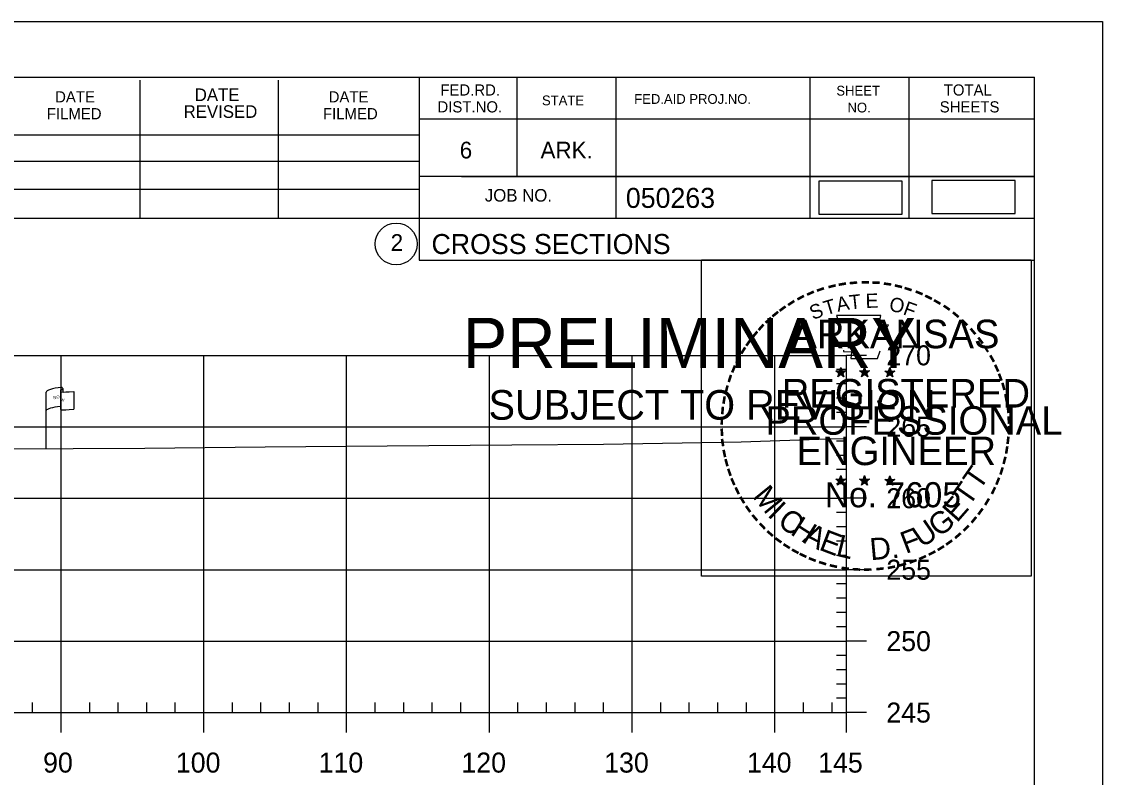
# Model space of a CAD drawing. Extents: x 1365647 to 1367999, y 387113 to 400173.
# Drawn here: x 1365981.3 to 1366057, y 395000 to 395052.9 of the extents above; entities that cross this region are included whole.
import ezdxf

# ---------------------------------------------------------------- set-up
doc = ezdxf.new("R2010")
doc.units = 0
for name, color, linetype in [('E_Existing ROW', 7, 'Continuous'), ('R_Axis', 7, 'Continuous'), ('R_Axis Annot', 7, 'Continuous'), ('R_Border', 7, 'Continuous'), ('R_Border PE', 7, 'Continuous'), ('R_Border Prem', 7, 'Continuous'), ('R_Detour', 7, 'Continuous'), ('R_Exist Surface', 7, 'Continuous'), ('R_Grid', 7, 'Continuous'), ('R_No Plot', 7, 'Continuous')]:
    doc.layers.add(name, color=color, linetype=linetype)

msp = doc.modelspace()

# ---------------------------------------------------------------- linework, layer by layer
at = {"layer": 'E_Existing ROW'}
for p, q in [((1365983.048, 395023.018), (1365983.048, 395026.969)), ((1365984.044, 395027.063), (1365984.044, 395027.05)), ((1365984.044, 395027.05), (1365984.044, 395025.823)), ((1365984.211, 395027.219), (1365984.211, 395026.979)), ((1365984.979, 395027.026), (1365984.979, 395025.786))]:
    msp.add_line(p, q, dxfattribs=at)
for centre, radius, start, end in [((1365984.122, 395027.064), 0.078, 88.6458, 274.28284), ((1365984.133, 395027.219), 0.0783, 263.07118, 93.95638), ((1365984.122, 395025.823), 0.0783, 180, 273.95638)]:
    msp.add_arc(centre, radius, start, end, dxfattribs=at)
for centre, major_axis, ratio, start_param, end_param in [((1365984.631, 395027.012), (-1.582, -0.043), 0.19887, 5.030368, 6.283185), ((1365985.338, 395027.128), (-1.227, -0.134), 0.052933, 0.159456, 1.268315), ((1365984.625, 395025.694), (-1.582, -0.043), 0.19887, 5.083035, 6.194897), ((1365985.338, 395025.888), (-1.227, -0.134), 0.052933, 0.159456, 1.268315)]:
    msp.add_ellipse(centre, major_axis=major_axis, ratio=ratio, start_param=start_param, end_param=end_param, dxfattribs=at)
at = {"layer": 'R_Axis'}
for p, q in [((1366039.095, 395004.547), (1366039.095, 395029.547)), ((1366040.495, 395029.547), (1366039.095, 395029.547)), ((1366039.095, 395028.547), (1366038.395, 395028.547)), ((1366039.095, 395027.547), (1366038.395, 395027.547)), ((1366039.095, 395026.547), (1366038.395, 395026.547)), ((1366039.095, 395025.547), (1366038.395, 395025.547)), ((1366040.495, 395024.547), (1366039.095, 395024.547)), ((1366039.095, 395023.547), (1366038.395, 395023.547)), ((1366039.095, 395022.547), (1366038.395, 395022.547)), ((1366039.095, 395021.547), (1366038.395, 395021.547)), ((1366039.095, 395020.547), (1366038.395, 395020.547)), ((1366040.495, 395019.547), (1366039.095, 395019.547)), ((1366039.095, 395018.547), (1366038.395, 395018.547)), ((1366039.095, 395017.547), (1366038.395, 395017.547)), ((1366039.095, 395016.547), (1366038.395, 395016.547)), ((1366039.095, 395015.547), (1366038.395, 395015.547)), ((1366040.495, 395014.547), (1366039.095, 395014.547)), ((1366039.095, 395013.547), (1366038.395, 395013.547)), ((1366039.095, 395012.547), (1366038.395, 395012.547)), ((1366039.095, 395011.547), (1366038.395, 395011.547)), ((1366039.095, 395010.547), (1366038.395, 395010.547)), ((1366040.495, 395009.547), (1366039.095, 395009.547)), ((1366039.095, 395008.547), (1366038.395, 395008.547)), ((1366039.095, 395007.547), (1366038.395, 395007.547)), ((1366039.095, 395006.547), (1366038.395, 395006.547)), ((1365982.095, 395004.547), (1365982.095, 395005.247)), ((1365986.095, 395004.547), (1365986.095, 395005.247)), ((1365988.095, 395004.547), (1365988.095, 395005.247)), ((1365990.095, 395004.547), (1365990.095, 395005.247)), ((1365992.095, 395004.547), (1365992.095, 395005.247)), ((1365996.095, 395004.547), (1365996.095, 395005.247)), ((1365998.095, 395004.547), (1365998.095, 395005.247)), ((1366000.095, 395004.547), (1366000.095, 395005.247)), ((1366002.095, 395004.547), (1366002.095, 395005.247)), ((1366006.095, 395004.547), (1366006.095, 395005.247)), ((1366008.095, 395004.547), (1366008.095, 395005.247)), ((1366010.095, 395004.547), (1366010.095, 395005.247)), ((1366012.095, 395004.547), (1366012.095, 395005.247)), ((1366016.095, 395004.547), (1366016.095, 395005.247)), ((1366018.095, 395004.547), (1366018.095, 395005.247)), ((1366020.095, 395004.547), (1366020.095, 395005.247)), ((1366022.095, 395004.547), (1366022.095, 395005.247)), ((1366026.095, 395004.547), (1366026.095, 395005.247)), ((1366028.095, 395004.547), (1366028.095, 395005.247)), ((1366030.095, 395004.547), (1366030.095, 395005.247)), ((1366032.095, 395004.547), (1366032.095, 395005.247)), ((1366036.095, 395004.547), (1366036.095, 395005.247)), ((1366038.095, 395004.547), (1366038.095, 395005.247)), ((1366039.095, 395005.547), (1366038.395, 395005.547)), ((1365749.095, 395004.547), (1366039.095, 395004.547)), ((1365984.095, 395003.147), (1365984.095, 395004.547)), ((1365994.095, 395003.147), (1365994.095, 395004.547)), ((1366004.095, 395003.147), (1366004.095, 395004.547)), ((1366014.095, 395003.147), (1366014.095, 395004.547)), ((1366024.095, 395003.147), (1366024.095, 395004.547)), ((1366034.095, 395003.147), (1366034.095, 395004.547)), ((1366039.095, 395003.147), (1366039.095, 395004.547)), ((1366040.495, 395004.547), (1366039.095, 395004.547))]:
    msp.add_line(p, q, dxfattribs=at)
at = {"layer": 'R_Border'}
for p, q in [((1365736.095, 395049.007), (1366052.275, 395049.007)), ((1365989.635, 395039.127), (1365989.635, 395048.807)), ((1365999.315, 395039.127), (1365999.315, 395048.807)), ((1366009.175, 395049.007), (1366009.175, 395036.207)), ((1366016.015, 395049.007), (1366016.015, 395042.067)), ((1366022.955, 395049.007), (1366022.955, 395039.127)), ((1366036.535, 395049.007), (1366036.535, 395039.127)), ((1366043.475, 395049.007), (1366043.475, 395039.127)), ((1366052.275, 394843.547), (1366052.275, 395049.007)), ((1366052.275, 395046.067), (1366009.175, 395046.067)), ((1366052.275, 395046.087), (1366052.275, 395046.087)), ((1365970.015, 395044.987), (1366009.175, 395044.987)), ((1365970.015, 395043.127), (1366009.175, 395043.127)), ((1366052.275, 395042.067), (1366009.175, 395042.067)), ((1366012.135, 395042.067), (1366052.275, 395042.067)), ((1365970.015, 395041.187), (1366009.175, 395041.187)), ((1366052.275, 395039.127), (1365970.015, 395039.127)), ((1366009.175, 395036.207), (1366052.275, 395036.207))]:
    msp.add_line(p, q, dxfattribs=at)
msp.add_circle((1366007.562, 395037.342), 1.467, dxfattribs=at)
at = {"layer": 'R_Border PE'}
for p, q in [((1366038.356, 395028.453), (1366038.705, 395028.342)), ((1366038.356, 395028.453), (1366038.609, 395028.408)), ((1366038.356, 395028.453), (1366038.593, 395028.331)), ((1366038.489, 395028.045), (1366038.705, 395028.342)), ((1366038.489, 395028.045), (1366038.615, 395028.289)), ((1366038.705, 395028.707), (1366038.664, 395028.455)), ((1366038.705, 395028.342), (1366038.705, 395028.707)), ((1366038.705, 395028.707), (1366038.754, 395028.457)), ((1366039.052, 395028.453), (1366038.705, 395028.342)), ((1366038.918, 395028.045), (1366038.705, 395028.342)), ((1366039.052, 395028.453), (1366038.766, 395028.404)), ((1366038.918, 395028.045), (1366038.781, 395028.336)), ((1366039.052, 395028.453), (1366038.848, 395028.351)), ((1366040.026, 395028.453), (1366040.375, 395028.342)), ((1366040.026, 395028.453), (1366040.279, 395028.408)), ((1366040.026, 395028.453), (1366040.263, 395028.331)), ((1366040.159, 395028.045), (1366040.375, 395028.342)), ((1366040.159, 395028.045), (1366040.285, 395028.289)), ((1366040.375, 395028.707), (1366040.334, 395028.455)), ((1366040.375, 395028.342), (1366040.375, 395028.707)), ((1366040.375, 395028.707), (1366040.424, 395028.457)), ((1366040.722, 395028.453), (1366040.375, 395028.342)), ((1366040.588, 395028.045), (1366040.375, 395028.342)), ((1366040.722, 395028.453), (1366040.436, 395028.404)), ((1366040.588, 395028.045), (1366040.451, 395028.336)), ((1366040.722, 395028.453), (1366040.518, 395028.351)), ((1366041.79, 395028.441), (1366042.139, 395028.33)), ((1366041.79, 395028.441), (1366042.043, 395028.396)), ((1366041.79, 395028.441), (1366042.027, 395028.319)), ((1366041.923, 395028.033), (1366042.139, 395028.33)), ((1366041.923, 395028.033), (1366042.049, 395028.277)), ((1366042.139, 395028.695), (1366042.098, 395028.443)), ((1366042.139, 395028.33), (1366042.139, 395028.695)), ((1366042.139, 395028.695), (1366042.188, 395028.445)), ((1366042.486, 395028.441), (1366042.139, 395028.33)), ((1366042.352, 395028.033), (1366042.139, 395028.33)), ((1366042.486, 395028.441), (1366042.2, 395028.392)), ((1366042.352, 395028.033), (1366042.215, 395028.324)), ((1366042.486, 395028.441), (1366042.282, 395028.339)), ((1366038.489, 395028.045), (1366038.703, 395028.262)), ((1366038.918, 395028.045), (1366038.703, 395028.259)), ((1366040.159, 395028.045), (1366040.373, 395028.262)), ((1366040.588, 395028.045), (1366040.373, 395028.259)), ((1366041.923, 395028.033), (1366042.137, 395028.25)), ((1366042.352, 395028.033), (1366042.137, 395028.247)), ((1366038.352, 395020.88), (1366038.701, 395020.769)), ((1366038.352, 395020.88), (1366038.605, 395020.835)), ((1366038.352, 395020.88), (1366038.589, 395020.758)), ((1366038.485, 395020.472), (1366038.701, 395020.769)), ((1366038.485, 395020.472), (1366038.611, 395020.716)), ((1366038.701, 395021.134), (1366038.66, 395020.882)), ((1366038.701, 395020.769), (1366038.701, 395021.134)), ((1366038.701, 395021.134), (1366038.75, 395020.884)), ((1366039.048, 395020.88), (1366038.701, 395020.769)), ((1366038.914, 395020.472), (1366038.701, 395020.769)), ((1366039.048, 395020.88), (1366038.762, 395020.831)), ((1366038.914, 395020.472), (1366038.777, 395020.763)), ((1366039.048, 395020.88), (1366038.844, 395020.778)), ((1366040.021, 395020.88), (1366040.37, 395020.769)), ((1366040.021, 395020.88), (1366040.274, 395020.835)), ((1366040.021, 395020.88), (1366040.258, 395020.758)), ((1366040.154, 395020.472), (1366040.37, 395020.769)), ((1366040.154, 395020.472), (1366040.28, 395020.716)), ((1366040.37, 395021.134), (1366040.329, 395020.882)), ((1366040.37, 395020.769), (1366040.37, 395021.134)), ((1366040.37, 395021.134), (1366040.419, 395020.884)), ((1366040.717, 395020.88), (1366040.37, 395020.769)), ((1366040.583, 395020.472), (1366040.37, 395020.769)), ((1366040.717, 395020.88), (1366040.431, 395020.831)), ((1366040.583, 395020.472), (1366040.446, 395020.763)), ((1366040.717, 395020.88), (1366040.513, 395020.778)), ((1366041.788, 395020.87), (1366042.137, 395020.759)), ((1366041.788, 395020.87), (1366042.041, 395020.825)), ((1366041.788, 395020.87), (1366042.025, 395020.748)), ((1366041.921, 395020.462), (1366042.137, 395020.759)), ((1366041.921, 395020.462), (1366042.047, 395020.706)), ((1366042.137, 395021.124), (1366042.096, 395020.872)), ((1366042.137, 395020.759), (1366042.137, 395021.124)), ((1366042.137, 395021.124), (1366042.186, 395020.874)), ((1366042.484, 395020.87), (1366042.137, 395020.759)), ((1366042.35, 395020.462), (1366042.137, 395020.759)), ((1366042.484, 395020.87), (1366042.198, 395020.821)), ((1366042.35, 395020.462), (1366042.213, 395020.753)), ((1366042.484, 395020.87), (1366042.28, 395020.768)), ((1366038.485, 395020.472), (1366038.699, 395020.689)), ((1366038.914, 395020.472), (1366038.699, 395020.686)), ((1366040.154, 395020.472), (1366040.368, 395020.689)), ((1366040.583, 395020.472), (1366040.368, 395020.686)), ((1366041.921, 395020.462), (1366042.135, 395020.679)), ((1366042.35, 395020.462), (1366042.135, 395020.676))]:
    msp.add_line(p, q, dxfattribs=at)
for points in [[(1366038.397, 395032.331), (1366038.666, 395031.504)], [(1366041.908, 395031.409), (1366042.05, 395031.693), (1366041.365, 395031.669), (1366041.513, 395032.331), (1366038.397, 395032.331)], [(1366038.889, 395029.908), (1366038.889, 395029.821), (1366039.452, 395029.802), (1366039.398, 395029.329), (1366041.268, 395029.329), (1366041.469, 395029.865)], [(1366038.705, 395028.707), (1366038.918, 395028.045), (1366038.356, 395028.453), (1366039.052, 395028.453), (1366038.489, 395028.045), (1366038.705, 395028.707)], [(1366040.375, 395028.707), (1366040.588, 395028.045), (1366040.026, 395028.453), (1366040.722, 395028.453), (1366040.159, 395028.045), (1366040.375, 395028.707)], [(1366042.139, 395028.695), (1366042.352, 395028.033), (1366041.79, 395028.441), (1366042.486, 395028.441), (1366041.923, 395028.033), (1366042.139, 395028.695)], [(1366038.701, 395021.134), (1366038.914, 395020.472), (1366038.352, 395020.88), (1366039.048, 395020.88), (1366038.485, 395020.472), (1366038.701, 395021.134)], [(1366040.37, 395021.134), (1366040.583, 395020.472), (1366040.021, 395020.88), (1366040.717, 395020.88), (1366040.154, 395020.472), (1366040.37, 395021.134)], [(1366042.137, 395021.124), (1366042.35, 395020.462), (1366041.788, 395020.87), (1366042.484, 395020.87), (1366041.921, 395020.462), (1366042.137, 395021.124)]]:
    msp.add_lwpolyline(points, dxfattribs=at)
for centre, radius in [((1366038.704, 395028.342), 0.172), ((1366038.704, 395028.342), 0.145), ((1366038.704, 395028.342), 0.116), ((1366038.704, 395028.342), 0.0991), ((1366038.704, 395028.342), 0.0747), ((1366038.704, 395028.342), 0.0495), ((1366038.704, 395028.342), 0.0296), ((1366040.374, 395028.342), 0.172), ((1366040.374, 395028.342), 0.145), ((1366040.374, 395028.342), 0.116), ((1366040.374, 395028.342), 0.0991), ((1366040.374, 395028.342), 0.0747), ((1366040.374, 395028.342), 0.0495), ((1366040.374, 395028.342), 0.0296), ((1366042.138, 395028.33), 0.172), ((1366042.138, 395028.33), 0.145), ((1366042.138, 395028.33), 0.116), ((1366042.138, 395028.33), 0.0991), ((1366042.138, 395028.33), 0.0747), ((1366042.138, 395028.33), 0.0495), ((1366042.138, 395028.33), 0.0296), ((1366038.7, 395020.769), 0.172), ((1366038.7, 395020.769), 0.145), ((1366038.7, 395020.769), 0.116), ((1366038.7, 395020.769), 0.0991), ((1366038.7, 395020.769), 0.0747), ((1366038.7, 395020.769), 0.0495), ((1366038.7, 395020.769), 0.0296), ((1366040.369, 395020.769), 0.172), ((1366040.369, 395020.769), 0.145), ((1366040.369, 395020.769), 0.116), ((1366040.369, 395020.769), 0.0991), ((1366040.369, 395020.769), 0.0747), ((1366040.369, 395020.769), 0.0495), ((1366040.369, 395020.769), 0.0296), ((1366042.136, 395020.759), 0.172), ((1366042.136, 395020.759), 0.145), ((1366042.136, 395020.759), 0.116), ((1366042.136, 395020.759), 0.0991), ((1366042.136, 395020.759), 0.0747), ((1366042.136, 395020.759), 0.0495), ((1366042.136, 395020.759), 0.0296)]:
    msp.add_circle(centre, radius, dxfattribs=at)
at = {"layer": 'R_Detour'}
for points in [[(1366037.165, 395039.428), (1366042.998, 395039.428), (1366042.998, 395041.738), (1366037.165, 395041.738)], [(1366045.079, 395039.463), (1366050.912, 395039.463), (1366050.912, 395041.773), (1366045.079, 395041.773)]]:
    msp.add_lwpolyline(points, close=True, dxfattribs=at)
at = {"layer": 'R_Exist Surface'}
msp.add_lwpolyline([(1365974.909, 395022.97), (1365989.957, 395023.059), (1365998.376, 395023.145), (1366006.925, 395023.211), (1366015.67, 395023.278), (1366022.08, 395023.322), (1366031.716, 395023.5), (1366037.854, 395023.695), (1366039.095, 395023.717)], dxfattribs=at)
at = {"layer": 'R_Grid'}
for p, q in [((1365749.095, 395029.547), (1366039.095, 395029.547)), ((1365984.095, 395004.547), (1365984.095, 395029.547)), ((1365994.095, 395004.547), (1365994.095, 395029.547)), ((1366004.095, 395004.547), (1366004.095, 395029.547)), ((1366014.095, 395004.547), (1366014.095, 395029.547)), ((1366024.095, 395004.547), (1366024.095, 395029.547)), ((1366034.095, 395004.547), (1366034.095, 395029.547)), ((1366039.095, 395004.547), (1366039.095, 395029.547)), ((1365749.095, 395024.547), (1366039.095, 395024.547)), ((1365749.095, 395019.547), (1366039.095, 395019.547)), ((1365749.095, 395014.547), (1366039.095, 395014.547)), ((1365749.095, 395009.547), (1366039.095, 395009.547)), ((1365749.095, 395004.547), (1366039.095, 395004.547))]:
    msp.add_line(p, q, dxfattribs=at)
at = {"layer": 'R_No Plot'}
msp.add_line((1365723.694, 395052.901), (1366057.027, 395052.901), dxfattribs=at)
for points in [[(1365723.687, 395052.901), (1366057.027, 395052.901), (1366057.027, 394839.564), (1365723.687, 394839.564)], [(1366028.946, 395036.239), (1366052.044, 395036.239), (1366052.044, 395014.089), (1366028.946, 395014.089)]]:
    msp.add_lwpolyline(points, close=True, dxfattribs=at)

# ---------------------------------------------------------------- texts
at = {"layer": 'E_Existing ROW'}
for s, height, rotation, p in [('DWB 11-9-07', 0.001, 90, (1365984.211, 395026.979)), ('R ', 0.2, 9.98841, (1365983.568, 395026.47)), (' O', 0.2, 9.98841, (1365983.714, 395026.515)), ('W', 0.2, 351.17882, (1365984.043, 395026.346)), ('DWB 11-9-07', 0.001, 5.07169, (1365984.969, 395025.785)), ('DWB 11-9-07', 0.001, 90, (1365983.048, 395023.018))]:
    msp.add_text(s, height=height, rotation=rotation, dxfattribs=at).set_placement(p)
at = {"layer": 'R_Axis Annot'}
for s, p in [('270', (1366041.895, 395028.847)), ('265', (1366041.895, 395023.847)), ('260', (1366041.895, 395018.847)), ('255', (1366041.895, 395013.847)), ('250', (1366041.895, 395008.847)), ('245', (1366041.895, 395003.847)), ('90', (1365982.833, 395000.347)), ('100', (1365992.133, 395000.347)), ('110', (1366002.133, 395000.347)), ('120', (1366012.133, 395000.347)), ('130', (1366022.133, 395000.347)), ('140', (1366032.133, 395000.347)), ('145', (1366037.121, 395000.347))]:
    msp.add_text(s, height=1.4, dxfattribs=at).set_placement(p)
at = {"layer": 'R_Border'}
for s, height, p in [('DATE', 0.7819, (1365983.675, 395047.247)), ('DATE', 0.8792, (1365993.455, 395047.347)), ('DATE', 0.7819, (1366002.835, 395047.247)), ('FED.RD.', 0.7819, (1366010.655, 395047.727)), ('SHEET', 0.684, (1366038.395, 395047.727)), ('TOTAL', 0.7819, (1366045.915, 395047.727)), ('DIST.NO.', 0.7819, (1366010.455, 395046.547)), ('STATE', 0.684, (1366017.775, 395047.047)), ('FED.AID PROJ.NO.', 0.684, (1366024.235, 395047.147)), ('NO.', 0.684, (1366039.175, 395046.547)), ('SHEETS', 0.7819, (1366045.635, 395046.547)), ('FILMED', 0.7819, (1365983.095, 395046.067)), ('REVISED', 0.8792, (1365992.675, 395046.167)), ('FILMED', 0.7819, (1366002.435, 395046.067)), ('6', 1.172, (1366012.015, 395043.327)), ('ARK.', 1.1723, (1366017.675, 395043.327)), ('JOB NO.', 0.8792, (1366013.775, 395040.307)), ('050263', 1.4, (1366023.651, 395039.866)), ('2', 1.172, (1366007.179, 395036.856)), ('CROSS SECTIONS', 1.4, (1366010.038, 395036.637))]:
    msp.add_text(s, height=height, rotation=360, dxfattribs=at).set_placement(p)
at = {"layer": 'R_Border PE'}
for s, height, rotation, p in [('-', 1.6, 19.17608, (1366037.145, 395033.458)), ('-', 1.6, 13.63015, (1366037.895, 395033.699)), ('-', 1.6, 10.21935, (1366038.573, 395033.861)), ('-', 1.6, 5.89682, (1366039.302, 395033.971)), ('-', 1.6, 0.18623, (1366040.074, 395034.043)), ('-', 1.6, 357.74304, (1366040.797, 395034.03)), ('-', 1.6, 352.16172, (1366041.541, 395033.974)), ('-', 1.6, 347.20489, (1366042.26, 395033.86)), ('-', 1.6, 342.3362, (1366042.895, 395033.705)), ('-', 1.6, 28.79182, (1366035.878, 395032.872)), ('-', 1.6, 24.30721, (1366036.511, 395033.189)), ('A', 1, 11.21318, (1366038.492, 395032.591)), ('T', 1, 6.02276, (1366039.341, 395032.757)), ('E', 1, 0.83234, (1366040.446, 395032.867)), ('O', 1, 350.4515, (1366042.05, 395032.657)), ('-', 1.6, 337.85509, (1366043.63, 395033.482)), ('-', 1.6, 334.12109, (1366044.261, 395033.211)), ('-', 1.6, 36.23174, (1366034.703, 395032.107)), ('-', 1.6, 34.06357, (1366035.281, 395032.502)), ('S', 1, 21.59401, (1366036.752, 395032.009)), ('T', 1, 16.4036, (1366037.666, 395032.34)), ('F', 1, 340.07066, (1366043.004, 395032.429)), ('-', 1.6, 329.64089, (1366044.84, 395032.928)), ('-', 1.6, 325.86266, (1366045.483, 395032.567)), ('-', 1.6, 42.96224, (1366033.794, 395031.312)), ('-', 1.6, 38.95066, (1366034.227, 395031.729)), ('ARKANSAS', 2, 360, (1366035.25, 395030.043)), ('-', 1.6, 320.52971, (1366046.093, 395032.141)), ('-', 1.6, 315.57859, (1366046.692, 395031.653)), ('-', 1.6, 48.42305, (1366033.346, 395030.834)), ('-', 1.6, 309.87973, (1366047.261, 395031.103)), ('-', 1.6, 54.23247, (1366032.53, 395029.781)), ('-', 1.6, 50.61417, (1366032.943, 395030.348)), ('-', 1.6, 306.65218, (1366047.786, 395030.501)), ('-', 1.6, 58.07063, (1366032.205, 395029.254)), ('-', 1.4, 303.67529, (1366048.272, 395029.933)), ('-', 1.6, 62.87135, (1366031.892, 395028.64)), ('-', 1.6, 299.66835, (1366048.591, 395029.326)), ('-', 1.6, 67.77427, (1366031.633, 395028.029)), ('DWB', 0.01, 360, (1366038.691, 395028.337)), ('DWB', 0.01, 360, (1366040.361, 395028.337)), ('DWB', 0.01, 360, (1366042.125, 395028.325)), ('-', 1.6, 294.66279, (1366048.915, 395028.714)), ('-', 1.6, 290.57283, (1366049.172, 395028.137)), ('-', 1.6, 72.39447, (1366031.414, 395027.399)), ('REGISTERED', 2, 360, (1366034.572, 395025.894)), ('-', 1.6, 285.12326, (1366049.406, 395027.557)), ('-', 1.6, 75.46096, (1366031.217, 395026.685)), ('-', 1.6, 280.54934, (1366049.606, 395026.815)), ('-', 1.6, 81.20126, (1366031.085, 395025.972)), ('PROFESSIONAL', 2, 360, (1366033.424, 395023.99)), ('-', 1.6, 276.59616, (1366049.768, 395026.047)), ('-', 1.6, 85.18634, (1366031.009, 395025.281)), ('-', 1.6, 274.33011, (1366049.828, 395025.325)), ('-', 1.6, 89.06224, (1366030.984, 395024.58)), ('-', 1.6, 269.94067, (1366049.862, 395024.693)), ('-', 1.6, 94.19588, (1366031.019, 395023.855)), ('ENGINEER', 2, 360, (1366035.611, 395021.865)), ('-', 1.6, 263.5172, (1366049.843, 395024.027)), ('-', 1.6, 98.94793, (1366031.091, 395023.188)), ('-', 1.6, 260.99529, (1366049.772, 395023.373)), ('-', 1.6, 101.71495, (1366031.226, 395022.455)), ('-', 1.6, 105.45785, (1366031.388, 395021.86)), ('-', 1.6, 255.7626, (1366049.662, 395022.695)), ('-', 1.6, 109.08742, (1366031.603, 395021.229)), ('T', 1.54, 55.05496, (1366048.42, 395020.034)), ('-', 1.6, 252.86809, (1366049.481, 395021.975)), ('-', 1.6, 114.06432, (1366031.857, 395020.633)), ('DWB', 0.01, 360, (1366038.686, 395020.765)), ('DWB', 0.01, 360, (1366040.355, 395020.763)), ('DWB', 0.01, 360, (1366042.122, 395020.754)), ('T', 1.54, 55.05496, (1366047.689, 395018.914)), ('-', 1.6, 247.88866, (1366049.258, 395021.302)), ('-', 1.6, 115.72885, (1366032.162, 395020.015)), ('M', 1.54, 308.91747, (1366032.472, 395019.66)), ('No. 7605', 1.757, 360, (1366037.585, 395018.914)), ('-', 1.6, 244.61971, (1366048.996, 395020.673)), ('-', 1.6, 120.44712, (1366032.519, 395019.429)), ('I', 1.54, 316.46364, (1366033.514, 395018.34)), ('E', 1.54, 48.73133, (1366046.843, 395017.787)), ('-', 1.6, 239.07125, (1366048.602, 395019.921)), ('-', 1.6, 125.89344, (1366032.922, 395018.868)), ('-', 1.6, 130.71812, (1366033.384, 395018.316)), ('C', 1.54, 324.01974, (1366034.187, 395017.717)), ('G', 1.54, 38.21734, (1366045.59, 395016.767)), ('-', 1.6, 233.84524, (1366048.2, 395019.268)), ('-', 1.6, 134.22381, (1366033.901, 395017.771)), ('H', 1.54, 327.53419, (1366035.097, 395017.062)), ('U', 1.54, 34.40523, (1366044.391, 395016.034)), ('-', 1.6, 225.76533, (1366047.291, 395018.138)), ('-', 1.6, 231.25377, (1366047.77, 395018.702)), ('-', 1.6, 138.93382, (1366034.426, 395017.307)), ('A', 1.54, 332.55127, (1366035.951, 395016.525)), ('E', 1.54, 339.20679, (1366037.109, 395015.963)), ('L', 1.54, 346.2929, (1366038.301, 395015.539)), ('F', 1.54, 20.82016, (1366043.254, 395015.64)), ('-', 1.6, 221.08509, (1366046.769, 395017.629)), ('-', 1.6, 144.64634, (1366034.982, 395016.901)), ('-', 1.6, 148.08978, (1366035.543, 395016.53)), ('D.', 1.54, 5.26016, (1366040.804, 395015.202)), ('-', 1.6, 212.24909, (1366045.686, 395016.77)), ('-', 1.6, 215.73633, (1366046.22, 395017.157)), ('-', 1.6, 151.57039, (1366036.122, 395016.205)), ('-', 1.6, 154.60019, (1366036.644, 395015.958)), ('-', 1.6, 158.56121, (1366037.268, 395015.704)), ('-', 1.6, 204.25161, (1366044.504, 395016.105)), ('-', 1.6, 207.35684, (1366045.128, 395016.424)), ('-', 1.6, 162.79826, (1366037.955, 395015.491)), ('-', 1.6, 167.55551, (1366038.67, 395015.327)), ('-', 1.6, 173.11546, (1366039.442, 395015.217)), ('-', 1.6, 176.51827, (1366040.19, 395015.164)), ('-', 1.6, 181.59176, (1366040.934, 395015.183)), ('-', 1.6, 185.81666, (1366041.743, 395015.259)), ('-', 1.6, 191.28576, (1366042.479, 395015.391)), ('-', 1.6, 195.47429, (1366043.208, 395015.59)), ('-', 1.6, 200.71842, (1366043.885, 395015.832))]:
    msp.add_text(s, height=height, rotation=rotation, dxfattribs=at).set_placement(p)
at = {"layer": 'R_Border Prem'}
for s, height, p in [('PRELIMINARY', 3.5, (1366012.226, 395028.67)), ('DWB', 0.01, (1366012.973, 395030.519)), ('SUBJECT TO REVISION', 2.07511, (1366014.035, 395025.041))]:
    msp.add_text(s, height=height, rotation=360, dxfattribs=at).set_placement(p)

doc.saveas('drawing.dxf')
